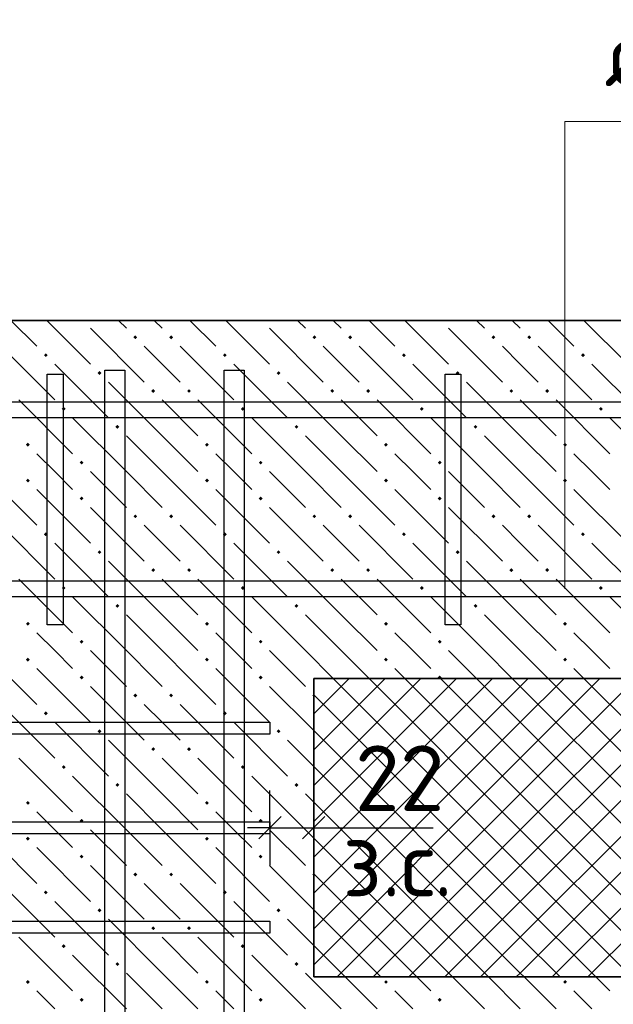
# Model space of a CAD drawing. Header units: millimetres. Extents: x 40580 to 1930067, y -240640 to 81020.
# Tile 431 of 656: x 1129820 to 1131809, y -199233 to -195934. Entities that reach past the tile are written whole.
import ezdxf

# ---------------------------------------------------------------- set-up
doc = ezdxf.new("R2010")
doc.units = ezdxf.units.MM
for name, color, linetype, lineweight in [('Standard', 7, 'Continuous', 25), ('ЖБ Перекрытие верхний уровень', 7, 'Continuous', 35), ('Позиционная метка номер позиции', 7, 'Continuous', 13), ('Ребро вкладыша арматура S1', 52, 'Continuous', 25), ('Ребро вкладыша арматура поперечная AW', 52, 'Continuous', 25)]:
    doc.layers.add(name, color=color, linetype=linetype, lineweight=lineweight)
doc.layers.add('Размерная выноска', color=7, linetype='Continuous')
doc.layers.add('Стилевая поверхн.', color=7, linetype='Continuous')
doc.styles.add('ISOCPEUR', font='isocpeur.ttf')

msp = doc.modelspace()

# ---------------------------------------------------------------- hatches: boundary and pattern name
at = {"layer": 'ЖБ Перекрытие верхний уровень', "linetype": 'Continuous', "lineweight": -3, "transparency": 33554687}
for points in [[(1130030.6, -196941.6), (1130027.4, -196944.8), (1130024.1, -196941.6)], [(1130630.6, -196941.6), (1130627.4, -196944.8), (1130624.1, -196941.6)], [(1131230.6, -196941.6), (1131227.4, -196944.8), (1131224.1, -196941.6)], [(1130200.9, -196998.3), (1130207.4, -196991.8), (1130213.9, -196998.3), (1130207.4, -197004.8)], [(1130320.9, -196998.3), (1130327.4, -196991.8), (1130333.9, -196998.3), (1130327.4, -197004.8)], [(1130800.9, -196998.3), (1130807.4, -196991.8), (1130813.9, -196998.3), (1130807.4, -197004.8)], [(1130920.9, -196998.3), (1130927.4, -196991.8), (1130933.9, -196998.3), (1130927.4, -197004.8)], [(1131400.9, -196998.3), (1131407.4, -196991.8), (1131413.9, -196998.3), (1131407.4, -197004.8)], [(1131520.9, -196998.3), (1131527.4, -196991.8), (1131533.9, -196998.3), (1131527.4, -197004.8)], [(1129900.9, -197058.3), (1129907.4, -197051.8), (1129913.9, -197058.3), (1129907.4, -197064.8)], [(1130500.9, -197058.3), (1130507.4, -197051.8), (1130513.9, -197058.3), (1130507.4, -197064.8)], [(1131100.9, -197058.3), (1131107.4, -197051.8), (1131113.9, -197058.3), (1131107.4, -197064.8)], [(1131700.9, -197058.3), (1131707.4, -197051.8), (1131713.9, -197058.3), (1131707.4, -197064.8)], [(1130080.9, -197118.3), (1130087.4, -197111.8), (1130093.9, -197118.3), (1130087.4, -197124.8)], [(1130680.9, -197118.3), (1130687.4, -197111.8), (1130693.9, -197118.3), (1130687.4, -197124.8)], [(1131280.9, -197118.3), (1131287.4, -197111.8), (1131293.9, -197118.3), (1131287.4, -197124.8)], [(1130260.9, -197178.3), (1130267.4, -197171.8), (1130273.9, -197178.3), (1130267.4, -197184.8)], [(1130380.9, -197178.3), (1130387.4, -197171.8), (1130393.9, -197178.3), (1130387.4, -197184.8)], [(1130860.9, -197178.3), (1130867.4, -197171.8), (1130873.9, -197178.3), (1130867.4, -197184.8)], [(1130980.9, -197178.3), (1130987.4, -197171.8), (1130993.9, -197178.3), (1130987.4, -197184.8)], [(1131460.9, -197178.3), (1131467.4, -197171.8), (1131473.9, -197178.3), (1131467.4, -197184.8)], [(1131580.9, -197178.3), (1131587.4, -197171.8), (1131593.9, -197178.3), (1131587.4, -197184.8)], [(1129960.9, -197238.3), (1129967.4, -197231.8), (1129973.9, -197238.3), (1129967.4, -197244.8)], [(1130560.9, -197238.3), (1130567.4, -197231.8), (1130573.9, -197238.3), (1130567.4, -197244.8)], [(1131160.9, -197238.3), (1131167.4, -197231.8), (1131173.9, -197238.3), (1131167.4, -197244.8)], [(1131760.9, -197238.3), (1131767.4, -197231.8), (1131773.9, -197238.3), (1131767.4, -197244.8)], [(1130140.9, -197298.3), (1130147.4, -197291.8), (1130153.9, -197298.3), (1130147.4, -197304.8)], [(1130740.9, -197298.3), (1130747.4, -197291.8), (1130753.9, -197298.3), (1130747.4, -197304.8)], [(1131340.9, -197298.3), (1131347.4, -197291.8), (1131353.9, -197298.3), (1131347.4, -197304.8)], [(1129840.9, -197358.3), (1129847.4, -197351.8), (1129853.9, -197358.3), (1129847.4, -197364.8)], [(1130440.9, -197358.3), (1130447.4, -197351.8), (1130453.9, -197358.3), (1130447.4, -197364.8)], [(1131040.9, -197358.3), (1131047.4, -197351.8), (1131053.9, -197358.3), (1131047.4, -197364.8)], [(1131640.9, -197358.3), (1131647.4, -197351.8), (1131653.9, -197358.3), (1131647.4, -197364.8)], [(1130020.9, -197418.3), (1130027.4, -197411.8), (1130033.9, -197418.3), (1130027.4, -197424.8)], [(1130620.9, -197418.3), (1130627.4, -197411.8), (1130633.9, -197418.3), (1130627.4, -197424.8)], [(1131220.9, -197418.3), (1131227.4, -197411.8), (1131233.9, -197418.3), (1131227.4, -197424.8)], [(1129840.9, -197478.3), (1129847.4, -197471.8), (1129853.9, -197478.3), (1129847.4, -197484.8)], [(1130440.9, -197478.3), (1130447.4, -197471.8), (1130453.9, -197478.3), (1130447.4, -197484.8)], [(1131040.9, -197478.3), (1131047.4, -197471.8), (1131053.9, -197478.3), (1131047.4, -197484.8)], [(1131640.9, -197478.3), (1131647.4, -197471.8), (1131653.9, -197478.3), (1131647.4, -197484.8)], [(1130020.9, -197538.3), (1130027.4, -197531.8), (1130033.9, -197538.3), (1130027.4, -197544.8)], [(1130620.9, -197538.3), (1130627.4, -197531.8), (1130633.9, -197538.3), (1130627.4, -197544.8)], [(1131220.9, -197538.3), (1131227.4, -197531.8), (1131233.9, -197538.3), (1131227.4, -197544.8)], [(1130200.9, -197598.3), (1130207.4, -197591.8), (1130213.9, -197598.3), (1130207.4, -197604.8)], [(1130320.9, -197598.3), (1130327.4, -197591.8), (1130333.9, -197598.3), (1130327.4, -197604.8)], [(1130800.9, -197598.3), (1130807.4, -197591.8), (1130813.9, -197598.3), (1130807.4, -197604.8)], [(1130920.9, -197598.3), (1130927.4, -197591.8), (1130933.9, -197598.3), (1130927.4, -197604.8)], [(1131400.9, -197598.3), (1131407.4, -197591.8), (1131413.9, -197598.3), (1131407.4, -197604.8)], [(1131520.9, -197598.3), (1131527.4, -197591.8), (1131533.9, -197598.3), (1131527.4, -197604.8)], [(1129900.9, -197658.3), (1129907.4, -197651.8), (1129913.9, -197658.3), (1129907.4, -197664.8)], [(1130500.9, -197658.3), (1130507.4, -197651.8), (1130513.9, -197658.3), (1130507.4, -197664.8)], [(1131100.9, -197658.3), (1131107.4, -197651.8), (1131113.9, -197658.3), (1131107.4, -197664.8)], [(1131700.9, -197658.3), (1131707.4, -197651.8), (1131713.9, -197658.3), (1131707.4, -197664.8)], [(1130080.9, -197718.3), (1130087.4, -197711.8), (1130093.9, -197718.3), (1130087.4, -197724.8)], [(1130680.9, -197718.3), (1130687.4, -197711.8), (1130693.9, -197718.3), (1130687.4, -197724.8)], [(1131280.9, -197718.3), (1131287.4, -197711.8), (1131293.9, -197718.3), (1131287.4, -197724.8)], [(1130260.9, -197778.3), (1130267.4, -197771.8), (1130273.9, -197778.3), (1130267.4, -197784.8)], [(1130380.9, -197778.3), (1130387.4, -197771.8), (1130393.9, -197778.3), (1130387.4, -197784.8)], [(1130860.9, -197778.3), (1130867.4, -197771.8), (1130873.9, -197778.3), (1130867.4, -197784.8)], [(1130980.9, -197778.3), (1130987.4, -197771.8), (1130993.9, -197778.3), (1130987.4, -197784.8)], [(1131460.9, -197778.3), (1131467.4, -197771.8), (1131473.9, -197778.3), (1131467.4, -197784.8)], [(1131580.9, -197778.3), (1131587.4, -197771.8), (1131593.9, -197778.3), (1131587.4, -197784.8)], [(1129960.9, -197838.3), (1129967.4, -197831.8), (1129973.9, -197838.3), (1129967.4, -197844.8)], [(1130560.9, -197838.3), (1130567.4, -197831.8), (1130573.9, -197838.3), (1130567.4, -197844.8)], [(1131160.9, -197838.3), (1131167.4, -197831.8), (1131173.9, -197838.3), (1131167.4, -197844.8)], [(1131760.9, -197838.3), (1131767.4, -197831.8), (1131773.9, -197838.3), (1131767.4, -197844.8)], [(1130140.9, -197898.3), (1130147.4, -197891.8), (1130153.9, -197898.3), (1130147.4, -197904.8)], [(1130740.9, -197898.3), (1130747.4, -197891.8), (1130753.9, -197898.3), (1130747.4, -197904.8)], [(1131340.9, -197898.3), (1131347.4, -197891.8), (1131353.9, -197898.3), (1131347.4, -197904.8)], [(1129840.9, -197958.3), (1129847.4, -197951.8), (1129853.9, -197958.3), (1129847.4, -197964.8)], [(1130440.9, -197958.3), (1130447.4, -197951.8), (1130453.9, -197958.3), (1130447.4, -197964.8)], [(1131040.9, -197958.3), (1131047.4, -197951.8), (1131053.9, -197958.3), (1131047.4, -197964.8)], [(1131640.9, -197958.3), (1131647.4, -197951.8), (1131653.9, -197958.3), (1131647.4, -197964.8)], [(1130020.9, -198018.3), (1130027.4, -198011.8), (1130033.9, -198018.3), (1130027.4, -198024.8)], [(1130620.9, -198018.3), (1130627.4, -198011.8), (1130633.9, -198018.3), (1130627.4, -198024.8)], [(1131220.9, -198018.3), (1131227.4, -198011.8), (1131233.9, -198018.3), (1131227.4, -198024.8)], [(1129840.9, -198078.3), (1129847.4, -198071.8), (1129853.9, -198078.3), (1129847.4, -198084.8)], [(1130440.9, -198078.3), (1130447.4, -198071.8), (1130453.9, -198078.3), (1130447.4, -198084.8)], [(1131040.9, -198078.3), (1131047.4, -198071.8), (1131053.9, -198078.3), (1131047.4, -198084.8)], [(1131640.9, -198078.3), (1131647.4, -198071.8), (1131653.9, -198078.3), (1131647.4, -198084.8)], [(1130200.9, -198198.3), (1130207.4, -198191.8), (1130213.9, -198198.3), (1130207.4, -198204.8)], [(1130320.9, -198198.3), (1130327.4, -198191.8), (1130333.9, -198198.3), (1130327.4, -198204.8)], [(1130800.9, -198198.3), (1130805.3, -198193.9), (1130805.3, -198202.7)], [(1129900.9, -198258.3), (1129907.4, -198251.8), (1129913.9, -198258.3), (1129907.4, -198264.8)], [(1130500.9, -198258.3), (1130507.4, -198251.8), (1130513.9, -198258.3), (1130507.4, -198264.8)], [(1130080.9, -198318.3), (1130087.4, -198311.8), (1130093.9, -198318.3), (1130087.4, -198324.8)], [(1130680.9, -198318.3), (1130687.4, -198311.8), (1130693.9, -198318.3), (1130687.4, -198324.8)], [(1130260.9, -198378.3), (1130267.4, -198371.8), (1130273.9, -198378.3), (1130267.4, -198384.8)], [(1130380.9, -198378.3), (1130387.4, -198371.8), (1130393.9, -198378.3), (1130387.4, -198384.8)], [(1129960.9, -198438.3), (1129967.4, -198431.8), (1129973.9, -198438.3), (1129967.4, -198444.8)], [(1130560.9, -198438.3), (1130567.4, -198431.8), (1130573.9, -198438.3), (1130567.4, -198444.8)], [(1130140.9, -198498.3), (1130147.4, -198491.8), (1130153.9, -198498.3), (1130147.4, -198504.8)], [(1130740.9, -198498.3), (1130747.4, -198491.8), (1130753.9, -198498.3), (1130747.4, -198504.8)], [(1129840.9, -198558.3), (1129847.4, -198551.8), (1129853.9, -198558.3), (1129847.4, -198564.8)], [(1130440.9, -198558.3), (1130447.4, -198551.8), (1130453.9, -198558.3), (1130447.4, -198564.8)], [(1130020.9, -198618.3), (1130027.4, -198611.8), (1130033.9, -198618.3), (1130027.4, -198624.8)], [(1130620.9, -198618.3), (1130627.4, -198611.8), (1130633.9, -198618.3), (1130627.4, -198624.8)], [(1129840.9, -198678.3), (1129847.4, -198671.8), (1129853.9, -198678.3), (1129847.4, -198684.8)], [(1130440.9, -198678.3), (1130447.4, -198671.8), (1130453.9, -198678.3), (1130447.4, -198684.8)], [(1130020.9, -198738.3), (1130027.4, -198731.8), (1130033.9, -198738.3), (1130027.4, -198744.8)], [(1130620.9, -198738.3), (1130627.4, -198731.8), (1130633.9, -198738.3), (1130627.4, -198744.8)], [(1130200.9, -198798.3), (1130207.4, -198791.8), (1130213.9, -198798.3), (1130207.4, -198804.8)], [(1130320.9, -198798.3), (1130327.4, -198791.8), (1130333.9, -198798.3), (1130327.4, -198804.8)], [(1130800.9, -198798.3), (1130805.3, -198793.9), (1130805.3, -198802.7)], [(1129900.9, -198858.3), (1129907.4, -198851.8), (1129913.9, -198858.3), (1129907.4, -198864.8)], [(1130500.9, -198858.3), (1130507.4, -198851.8), (1130513.9, -198858.3), (1130507.4, -198864.8)], [(1130080.9, -198918.3), (1130087.4, -198911.8), (1130093.9, -198918.3), (1130087.4, -198924.8)], [(1130680.9, -198918.3), (1130687.4, -198911.8), (1130693.9, -198918.3), (1130687.4, -198924.8)], [(1130260.9, -198978.3), (1130267.4, -198971.8), (1130273.9, -198978.3), (1130267.4, -198984.8)], [(1130380.9, -198978.3), (1130387.4, -198971.8), (1130393.9, -198978.3), (1130387.4, -198984.8)], [(1129960.9, -199038.3), (1129967.4, -199031.8), (1129973.9, -199038.3), (1129967.4, -199044.8)], [(1130560.9, -199038.3), (1130567.4, -199031.8), (1130573.9, -199038.3), (1130567.4, -199044.8)], [(1130140.9, -199098.3), (1130147.4, -199091.8), (1130153.9, -199098.3), (1130147.4, -199104.8)], [(1130740.9, -199098.3), (1130747.4, -199091.8), (1130753.9, -199098.3), (1130747.4, -199104.8)], [(1129840.9, -199158.3), (1129847.4, -199151.8), (1129853.9, -199158.3), (1129847.4, -199164.8)], [(1130440.9, -199158.3), (1130447.4, -199151.8), (1130453.9, -199158.3), (1130447.4, -199164.8)], [(1131040.9, -199158.3), (1131047.4, -199151.8), (1131053.9, -199158.3), (1131047.4, -199164.8)], [(1131640.9, -199158.3), (1131647.4, -199151.8), (1131653.9, -199158.3), (1131647.4, -199164.8)], [(1130020.9, -199218.3), (1130027.4, -199211.8), (1130033.9, -199218.3), (1130027.4, -199224.8)], [(1130620.9, -199218.3), (1130627.4, -199211.8), (1130633.9, -199218.3), (1130627.4, -199224.8)], [(1131220.9, -199218.3), (1131227.4, -199211.8), (1131233.9, -199218.3), (1131227.4, -199224.8)]]:
    msp.add_hatch(color=7, dxfattribs=at).paths.add_polyline_path(points, flags=16)
h = msp.add_hatch(color=7, dxfattribs=at)
h.paths.add_polyline_path([(1130030.6, -198141.6), (1130020.9, -198138.3), (1130027.4, -198131.8), (1130033.9, -198138.3)], flags=16)
h.paths.add_polyline_path([(1130030.6, -198141.6), (1130024.1, -198141.6), (1130027.4, -198144.8)])
h.paths.add_polyline_path([(1130030.6, -198141.6), (1130024.1, -198141.6), (1130020.9, -198138.3)], flags=16)
h = msp.add_hatch(color=7, dxfattribs=at)
h.paths.add_polyline_path([(1130630.6, -198141.6), (1130620.9, -198138.3), (1130627.4, -198131.8), (1130633.9, -198138.3)], flags=16)
h.paths.add_polyline_path([(1130630.6, -198141.6), (1130624.1, -198141.6), (1130627.4, -198144.8)])
h.paths.add_polyline_path([(1130630.6, -198141.6), (1130624.1, -198141.6), (1130620.9, -198138.3)], flags=16)
h = msp.add_hatch(color=7, dxfattribs=at)
h.paths.add_polyline_path([(1131230.6, -198141.6), (1131220.9, -198138.3), (1131227.4, -198131.8), (1131233.9, -198138.3)], flags=16)
h.paths.add_polyline_path([(1131230.6, -198141.6), (1131224.1, -198141.6), (1131220.9, -198138.3)], flags=16)

# ---------------------------------------------------------------- linework, layer by layer
at = {"layer": 'Standard', "color": 251, "linetype": 'Continuous', "lineweight": -3, "true_color": 0x656565, "transparency": 33554687}
for p, q in [((1130658.7, -198641.6), (1130658.7, -198516.6)), ((1130805.3, -198641.6), (1130805.3, -198516.6)), ((1130658.7, -198641.6), (1130658.7, -198766.6)), ((1130658.7, -198641.6), (1130658.7, -198641.6)), ((1130805.3, -198641.6), (1130805.3, -198766.6)), ((1130805.3, -198641.6), (1130805.3, -198941.6))]:
    msp.add_line(p, q, dxfattribs=at)
at = {"layer": 'Standard', "color": 7, "linetype": 'Continuous', "lineweight": 25, "transparency": 33554687}
for p, q in [((1130621.2, -198679.1), (1130696.2, -198604.1)), ((1130767.8, -198679.1), (1130842.8, -198604.1))]:
    msp.add_line(p, q, dxfattribs=at)
at = {"layer": 'Standard', "color": 7, "linetype": 'Continuous', "lineweight": -3, "transparency": 33554687}
for p, q in [((1130658.7, -198641.6), (1130583.7, -198641.6)), ((1130658.7, -198641.6), (1130805.3, -198641.6)), ((1130805.3, -198641.6), (1130880.3, -198641.6))]:
    msp.add_line(p, q, dxfattribs=at)
at = {"layer": 'ЖБ Перекрытие верхний уровень', "transparency": 33554687}
for p, q in [((1135272, -196941.6), (1124585.1, -196941.6)), ((1130805.3, -199141.6), (1130805.3, -198141.6)), ((1130805.3, -198141.6), (1134072, -198141.6)), ((1134072, -199141.6), (1130805.3, -199141.6))]:
    msp.add_line(p, q, dxfattribs=at)
at = {"layer": 'ЖБ Перекрытие верхний уровень', "color": 9, "linetype": 'Continuous', "lineweight": -3, "true_color": 0xc7c7c7, "transparency": 33554687}
for p, q in [((1129790.6, -196941.6), (1129877.4, -197028.3)), ((1129910.6, -196941.6), (1130057.4, -197088.3)), ((1130150.6, -196941.6), (1130177.4, -196968.3)), ((1130270.6, -196941.6), (1130297.4, -196968.3)), ((1130390.6, -196941.6), (1130477.4, -197028.3)), ((1130510.6, -196941.6), (1130657.4, -197088.3)), ((1130750.6, -196941.6), (1130777.4, -196968.3)), ((1130870.6, -196941.6), (1130897.4, -196968.3)), ((1130990.6, -196941.6), (1131077.4, -197028.3)), ((1131110.6, -196941.6), (1131257.4, -197088.3)), ((1131350.6, -196941.6), (1131377.4, -196968.3)), ((1131470.6, -196941.6), (1131497.4, -196968.3)), ((1131590.6, -196941.6), (1131677.4, -197028.3)), ((1131710.6, -196941.6), (1131857.4, -197088.3)), ((1130057.4, -196968.3), (1130237.4, -197148.3)), ((1130657.4, -196968.3), (1130837.4, -197148.3)), ((1131257.4, -196968.3), (1131437.4, -197148.3)), ((1129757.4, -197028.3), (1129937.4, -197208.3)), ((1130297.4, -197088.3), (1130237.4, -197028.3)), ((1130357.4, -197028.3), (1130537.4, -197208.3)), ((1130897.4, -197088.3), (1130837.4, -197028.3)), ((1130957.4, -197028.3), (1131137.4, -197208.3)), ((1131497.4, -197088.3), (1131437.4, -197028.3)), ((1131557.4, -197028.3), (1131737.4, -197208.3)), ((1129937.4, -197088.3), (1130117.4, -197268.3)), ((1130357.4, -197148.3), (1130297.4, -197088.3)), ((1130537.4, -197088.3), (1130717.4, -197268.3)), ((1130957.4, -197148.3), (1130897.4, -197088.3)), ((1131137.4, -197088.3), (1131317.4, -197268.3)), ((1131557.4, -197148.3), (1131497.4, -197088.3)), ((1131737.4, -197088.3), (1131917.4, -197268.3)), ((1130297.4, -197328.3), (1130117.4, -197148.3)), ((1130897.4, -197328.3), (1130717.4, -197148.3)), ((1131497.4, -197328.3), (1131317.4, -197148.3)), ((1129817.4, -197208.3), (1129997.4, -197388.3)), ((1130297.4, -197208.3), (1130417.4, -197328.3)), ((1130417.4, -197208.3), (1130597.4, -197388.3)), ((1130897.4, -197208.3), (1131017.4, -197328.3)), ((1131017.4, -197208.3), (1131197.4, -197388.3)), ((1131497.4, -197208.3), (1131617.4, -197328.3)), ((1131617.4, -197208.3), (1131797.4, -197388.3)), ((1130177.4, -197448.3), (1129997.4, -197268.3)), ((1130777.4, -197448.3), (1130597.4, -197268.3)), ((1131377.4, -197448.3), (1131197.4, -197268.3)), ((1131977.4, -197448.3), (1131797.4, -197268.3)), ((1130177.4, -197328.3), (1130297.4, -197448.3)), ((1130297.4, -197328.3), (1130417.4, -197448.3)), ((1130777.4, -197328.3), (1130897.4, -197448.3)), ((1130897.4, -197328.3), (1131017.4, -197448.3)), ((1131377.4, -197328.3), (1131497.4, -197448.3)), ((1131497.4, -197328.3), (1131617.4, -197448.3)), ((1129937.4, -197448.3), (1129877.4, -197388.3)), ((1130537.4, -197448.3), (1130477.4, -197388.3)), ((1131137.4, -197448.3), (1131077.4, -197388.3)), ((1131737.4, -197448.3), (1131677.4, -197388.3)), ((1129697.4, -197448.3), (1129877.4, -197628.3)), ((1129997.4, -197508.3), (1129937.4, -197448.3)), ((1130057.4, -197448.3), (1130177.4, -197568.3)), ((1130177.4, -197448.3), (1130297.4, -197568.3)), ((1130297.4, -197448.3), (1130477.4, -197628.3)), ((1130597.4, -197508.3), (1130537.4, -197448.3)), ((1130657.4, -197448.3), (1130777.4, -197568.3)), ((1130777.4, -197448.3), (1130897.4, -197568.3)), ((1130897.4, -197448.3), (1131077.4, -197628.3)), ((1131197.4, -197508.3), (1131137.4, -197448.3)), ((1131257.4, -197448.3), (1131377.4, -197568.3)), ((1131377.4, -197448.3), (1131497.4, -197568.3)), ((1131497.4, -197448.3), (1131677.4, -197628.3)), ((1131797.4, -197508.3), (1131737.4, -197448.3)), ((1129877.4, -197508.3), (1130057.4, -197688.3)), ((1130477.4, -197508.3), (1130657.4, -197688.3)), ((1131077.4, -197508.3), (1131257.4, -197688.3)), ((1131677.4, -197508.3), (1131857.4, -197688.3)), ((1130057.4, -197568.3), (1130237.4, -197748.3)), ((1130657.4, -197568.3), (1130837.4, -197748.3)), ((1131257.4, -197568.3), (1131437.4, -197748.3)), ((1129757.4, -197628.3), (1129937.4, -197808.3)), ((1130297.4, -197688.3), (1130237.4, -197628.3)), ((1130357.4, -197628.3), (1130537.4, -197808.3)), ((1130897.4, -197688.3), (1130837.4, -197628.3)), ((1130957.4, -197628.3), (1131137.4, -197808.3)), ((1131497.4, -197688.3), (1131437.4, -197628.3)), ((1131557.4, -197628.3), (1131737.4, -197808.3)), ((1129937.4, -197688.3), (1130117.4, -197868.3)), ((1130357.4, -197748.3), (1130297.4, -197688.3)), ((1130537.4, -197688.3), (1130717.4, -197868.3)), ((1130957.4, -197748.3), (1130897.4, -197688.3)), ((1131137.4, -197688.3), (1131317.4, -197868.3)), ((1131557.4, -197748.3), (1131497.4, -197688.3)), ((1131737.4, -197688.3), (1131917.4, -197868.3)), ((1130297.4, -197928.3), (1130117.4, -197748.3)), ((1130897.4, -197928.3), (1130717.4, -197748.3)), ((1131497.4, -197928.3), (1131317.4, -197748.3)), ((1129817.4, -197808.3), (1129997.4, -197988.3)), ((1130297.4, -197808.3), (1130417.4, -197928.3)), ((1130417.4, -197808.3), (1130597.4, -197988.3)), ((1130897.4, -197808.3), (1131017.4, -197928.3)), ((1131017.4, -197808.3), (1131197.4, -197988.3)), ((1131497.4, -197808.3), (1131617.4, -197928.3)), ((1131617.4, -197808.3), (1131797.4, -197988.3)), ((1130177.4, -198048.3), (1129997.4, -197868.3)), ((1130777.4, -198048.3), (1130597.4, -197868.3)), ((1131377.4, -198048.3), (1131197.4, -197868.3)), ((1131977.4, -198048.3), (1131797.4, -197868.3)), ((1130177.4, -197928.3), (1130297.4, -198048.3)), ((1130297.4, -197928.3), (1130417.4, -198048.3)), ((1130777.4, -197928.3), (1130897.4, -198048.3)), ((1130897.4, -197928.3), (1131017.4, -198048.3)), ((1131377.4, -197928.3), (1131497.4, -198048.3)), ((1131497.4, -197928.3), (1131617.4, -198048.3)), ((1129937.4, -198048.3), (1129877.4, -197988.3)), ((1130537.4, -198048.3), (1130477.4, -197988.3)), ((1131137.4, -198048.3), (1131077.4, -197988.3)), ((1131737.4, -198048.3), (1131677.4, -197988.3)), ((1129997.4, -198108.3), (1129937.4, -198048.3)), ((1130597.4, -198108.3), (1130537.4, -198048.3)), ((1131197.4, -198108.3), (1131137.4, -198048.3)), ((1131797.4, -198108.3), (1131737.4, -198048.3)), ((1130057.4, -198168.3), (1130237.4, -198348.3)), ((1130657.4, -198168.3), (1130805.3, -198316.2)), ((1129757.4, -198228.3), (1129937.4, -198408.3)), ((1130297.4, -198288.3), (1130237.4, -198228.3)), ((1130357.4, -198228.3), (1130537.4, -198408.3)), ((1129937.4, -198288.3), (1130117.4, -198468.3)), ((1130357.4, -198348.3), (1130297.4, -198288.3)), ((1130537.4, -198288.3), (1130717.4, -198468.3)), ((1130297.4, -198528.3), (1130117.4, -198348.3)), ((1130805.3, -198436.2), (1130717.4, -198348.3)), ((1129817.4, -198408.3), (1129997.4, -198588.3)), ((1130297.4, -198408.3), (1130417.4, -198528.3)), ((1130417.4, -198408.3), (1130597.4, -198588.3)), ((1130177.4, -198648.3), (1129997.4, -198468.3)), ((1130777.4, -198648.3), (1130597.4, -198468.3)), ((1130177.4, -198528.3), (1130297.4, -198648.3)), ((1130297.4, -198528.3), (1130417.4, -198648.3)), ((1130777.4, -198528.3), (1130805.3, -198556.2)), ((1129937.4, -198648.3), (1129877.4, -198588.3)), ((1130537.4, -198648.3), (1130477.4, -198588.3)), ((1129697.4, -198648.3), (1129877.4, -198828.3)), ((1129997.4, -198708.3), (1129937.4, -198648.3)), ((1130057.4, -198648.3), (1130177.4, -198768.3)), ((1130177.4, -198648.3), (1130297.4, -198768.3)), ((1130297.4, -198648.3), (1130477.4, -198828.3)), ((1130597.4, -198708.3), (1130537.4, -198648.3)), ((1130657.4, -198648.3), (1130777.4, -198768.3)), ((1130777.4, -198648.3), (1130805.3, -198676.2)), ((1129877.4, -198708.3), (1130057.4, -198888.3)), ((1130477.4, -198708.3), (1130657.4, -198888.3)), ((1130057.4, -198768.3), (1130237.4, -198948.3)), ((1130657.4, -198768.3), (1130805.3, -198916.2)), ((1129757.4, -198828.3), (1129937.4, -199008.3)), ((1130297.4, -198888.3), (1130237.4, -198828.3)), ((1130357.4, -198828.3), (1130537.4, -199008.3)), ((1129937.4, -198888.3), (1130117.4, -199068.3)), ((1130357.4, -198948.3), (1130297.4, -198888.3)), ((1130537.4, -198888.3), (1130717.4, -199068.3)), ((1130297.4, -199128.3), (1130117.4, -198948.3)), ((1130805.3, -199036.2), (1130717.4, -198948.3)), ((1129817.4, -199008.3), (1129997.4, -199188.3)), ((1130297.4, -199008.3), (1130417.4, -199128.3)), ((1130417.4, -199008.3), (1130597.4, -199188.3)), ((1130177.4, -199248.3), (1129997.4, -199068.3)), ((1130777.4, -199248.3), (1130597.4, -199068.3)), ((1130177.4, -199128.3), (1130297.4, -199248.3)), ((1130297.4, -199128.3), (1130417.4, -199248.3)), ((1130777.4, -199128.3), (1130897.4, -199248.3)), ((1130910.6, -199141.6), (1131017.4, -199248.3)), ((1131150.6, -199141.6), (1131197.4, -199188.3)), ((1131377.4, -199248.3), (1131270.6, -199141.6)), ((1131390.6, -199141.6), (1131497.4, -199248.3)), ((1131510.6, -199141.6), (1131617.4, -199248.3)), ((1131750.6, -199141.6), (1131797.4, -199188.3)), ((1129937.4, -199248.3), (1129877.4, -199188.3)), ((1130537.4, -199248.3), (1130477.4, -199188.3)), ((1131137.4, -199248.3), (1131077.4, -199188.3)), ((1131737.4, -199248.3), (1131677.4, -199188.3))]:
    msp.add_line(p, q, dxfattribs=at)
for points in [[(1129697.4, -198048.3), (1129790.6, -198141.6), (1129790.6, -198141.6), (1129877.4, -198228.3)], [(1130057.4, -198048.3), (1130150.6, -198141.6), (1130150.6, -198141.6), (1130177.4, -198168.3)], [(1130177.4, -198048.3), (1130270.6, -198141.6), (1130270.6, -198141.6), (1130297.4, -198168.3)], [(1130297.4, -198048.3), (1130390.6, -198141.6), (1130390.6, -198141.6), (1130477.4, -198228.3)], [(1130657.4, -198048.3), (1130750.6, -198141.6), (1130750.6, -198141.6), (1130777.4, -198168.3)], [(1130777.4, -198048.3), (1130870.6, -198141.6), (1130870.6, -198141.6)], [(1130897.4, -198048.3), (1130990.6, -198141.6), (1130990.6, -198141.6)], [(1131257.4, -198048.3), (1131350.6, -198141.6), (1131350.6, -198141.6)], [(1131377.4, -198048.3), (1131470.6, -198141.6), (1131470.6, -198141.6)], [(1131497.4, -198048.3), (1131590.6, -198141.6), (1131590.6, -198141.6)], [(1129877.4, -198108.3), (1129910.6, -198141.6), (1129910.6, -198141.6), (1130057.4, -198288.3)], [(1130477.4, -198108.3), (1130510.6, -198141.6), (1130510.6, -198141.6), (1130657.4, -198288.3)], [(1131077.4, -198108.3), (1131110.6, -198141.6), (1131110.6, -198141.6)], [(1131677.4, -198108.3), (1131710.6, -198141.6), (1131710.6, -198141.6)]]:
    msp.add_lwpolyline(points, dxfattribs=at)
at = {"layer": 'Позиционная метка номер позиции', "color": 7, "linetype": 'Continuous', "lineweight": 13, "transparency": 33554687}
msp.add_lwpolyline([(1133312.9, -196274.9), (1131646.2, -196274.9), (1131646.2, -197841.6)], dxfattribs=at)
at = {"layer": 'Размерная выноска', "color": 7, "linetype": 'Continuous', "lineweight": -3, "transparency": 33554687}
msp.add_line((1130805.3, -198641.6), (1131205.3, -198641.6), dxfattribs=at)
at = {"layer": 'Ребро вкладыша арматура S1', "color": 7, "linetype": 'Continuous', "lineweight": 25, "transparency": 33554687}
for points in [[(1130172, -197108.2), (1130172, -201974.9), (1130105.3, -201974.9), (1130105.3, -197108.2), (1130172, -197108.2)], [(1130572, -197108.2), (1130572, -201974.9), (1130505.3, -201974.9), (1130505.3, -197108.2), (1130572, -197108.2)], [(1124558.4, -197214.9), (1135105.3, -197214.9), (1135105.3, -197268.2), (1124558.4, -197268.2), (1124558.4, -197214.9)], [(1124558.4, -197214.9), (1135105.3, -197214.9), (1135105.3, -197268.2), (1124558.4, -197268.2), (1124558.4, -197214.9)], [(1124558.4, -197814.9), (1135105.3, -197814.9), (1135105.3, -197868.2), (1124558.4, -197868.2), (1124558.4, -197814.9)], [(1124558.4, -197814.9), (1135105.3, -197814.9), (1135105.3, -197868.2), (1124558.4, -197868.2), (1124558.4, -197814.9)]]:
    msp.add_lwpolyline(points, dxfattribs=at)
at = {"layer": 'Ребро вкладыша арматура поперечная AW', "color": 7, "linetype": 'Continuous', "lineweight": -3, "transparency": 33554687}
for points in [[(1129912, -197961.6), (1129912, -197121.6), (1129965.3, -197121.6), (1129965.3, -197961.6), (1129912, -197961.6)], [(1131245.3, -197961.6), (1131245.3, -197121.6), (1131298.7, -197121.6), (1131298.7, -197961.6), (1131245.3, -197961.6)], [(1129618.6, -198288.2), (1130658.7, -198288.2), (1130658.7, -198328.2), (1129618.6, -198328.2), (1129618.6, -198288.2)], [(1129618.6, -198621.6), (1130658.7, -198621.6), (1130658.7, -198661.6), (1129618.6, -198661.6), (1129618.6, -198621.6)], [(1129618.6, -198954.9), (1130658.7, -198954.9), (1130658.7, -198994.9), (1129618.6, -198994.9), (1129618.6, -198954.9)]]:
    msp.add_lwpolyline(points, dxfattribs=at)
at = {"layer": 'Стилевая поверхн.', "color": 252, "linetype": 'Continuous', "lineweight": 13, "true_color": 0x8f8f8f, "transparency": 33554687}
for p, q in [((1130805.3, -198260.4), (1130924.1, -198141.6)), ((1130805.3, -198380.4), (1131044.1, -198141.6)), ((1130805.3, -198500.4), (1131164.1, -198141.6)), ((1130805.3, -198620.4), (1131284.1, -198141.6)), ((1130805.3, -198740.4), (1131404.1, -198141.6)), ((1130870.6, -198141.6), (1131497.4, -198768.3)), ((1130990.6, -198141.6), (1131497.4, -198648.3)), ((1131110.6, -198141.6), (1131497.4, -198528.3)), ((1131230.6, -198141.6), (1131497.4, -198408.3)), ((1131350.6, -198141.6), (1131497.4, -198288.3)), ((1131470.6, -198141.6), (1131497.4, -198168.3)), ((1131497.4, -198168.3), (1131524.1, -198141.6)), ((1131497.4, -198288.3), (1131644.1, -198141.6)), ((1131497.4, -198408.3), (1131764.1, -198141.6)), ((1131497.4, -198528.3), (1131884.1, -198141.6)), ((1131497.4, -198648.3), (1132004.1, -198141.6)), ((1131497.4, -198768.3), (1132124.1, -198141.6)), ((1131497.4, -198888.3), (1132244.1, -198141.6)), ((1131497.4, -199008.3), (1132364.1, -198141.6)), ((1131497.4, -199128.3), (1132484.1, -198141.6)), ((1131590.6, -198141.6), (1132590.6, -199141.6)), ((1131604.1, -199141.6), (1132604.1, -198141.6)), ((1131710.6, -198141.6), (1132697.4, -199128.3)), ((1130805.3, -198860.4), (1131497.4, -198168.3)), ((1130805.3, -198196.2), (1131497.4, -198888.3)), ((1131497.4, -198168.3), (1132470.6, -199141.6)), ((1131724.1, -199141.6), (1132697.4, -198168.3)), ((1130805.3, -198980.4), (1131497.4, -198288.3)), ((1131497.4, -198288.3), (1132350.6, -199141.6)), ((1130805.3, -198316.2), (1131497.4, -199008.3)), ((1130805.3, -199100.4), (1131497.4, -198408.3)), ((1131497.4, -198408.3), (1132230.6, -199141.6)), ((1130805.3, -198436.2), (1131497.4, -199128.3)), ((1130884.1, -199141.6), (1131497.4, -198528.3)), ((1131497.4, -198528.3), (1132110.6, -199141.6)), ((1130805.3, -198556.2), (1131390.6, -199141.6)), ((1131004.1, -199141.6), (1131497.4, -198648.3)), ((1131497.4, -198648.3), (1131990.6, -199141.6)), ((1130805.3, -198676.2), (1131270.6, -199141.6)), ((1131124.1, -199141.6), (1131497.4, -198768.3)), ((1131497.4, -198768.3), (1131870.6, -199141.6)), ((1130805.3, -198796.2), (1131150.6, -199141.6)), ((1131244.1, -199141.6), (1131497.4, -198888.3)), ((1131497.4, -198888.3), (1131750.6, -199141.6)), ((1130805.3, -198916.2), (1131030.6, -199141.6)), ((1131364.1, -199141.6), (1131497.4, -199008.3)), ((1131497.4, -199008.3), (1131630.6, -199141.6)), ((1130805.3, -199036.2), (1130910.6, -199141.6)), ((1131484.1, -199141.6), (1131497.4, -199128.3)), ((1131497.4, -199128.3), (1131510.6, -199141.6))]:
    msp.add_line(p, q, dxfattribs=at)

# ---------------------------------------------------------------- texts
at = {"layer": 'Standard', "color": 7, "linetype": 'Continuous', "lineweight": 25, "transparency": 33554687, "char_height": 220, "attachment_point": 7, "style": 'ISOCPEUR'}
for s, insert, width in [('22', (1130943.1, -198585.8), 391.311), ('з.с.', (1130901.7, -198871.7), 446.06)]:
    msp.add_mtext(s, dxfattribs=dict(at, insert=insert, width=width))
at = {"layer": 'Ребро вкладыша арматура S1', "color": 7, "linetype": 'Continuous', "lineweight": 13, "transparency": 33554687, "insert": (1131779.5, -196157.6), "char_height": 220, "width": 1492.752, "attachment_point": 7, "style": 'ISOCPEUR'}
msp.add_mtext('\\W0.97;ø8 L=п.м. ', dxfattribs=at)

doc.saveas('drawing.dxf')
